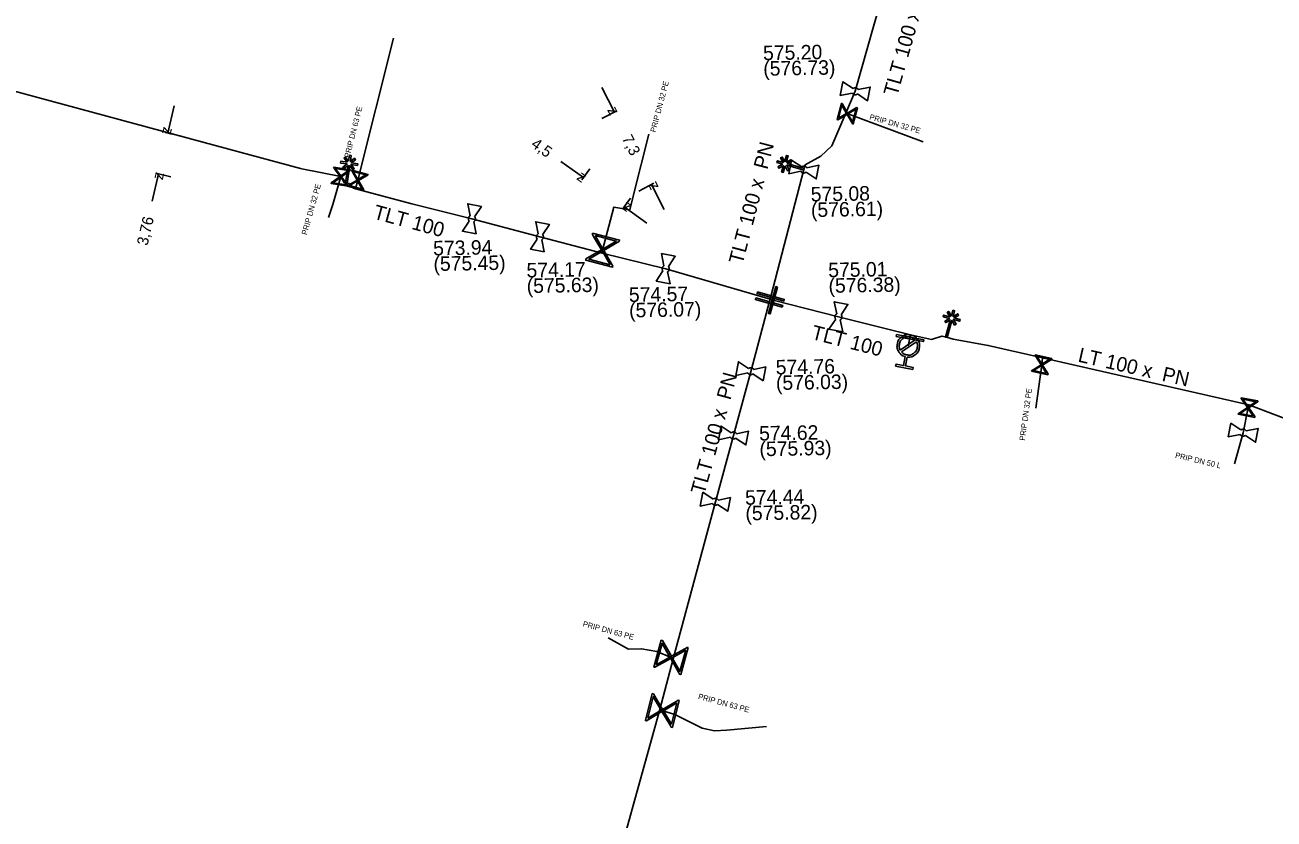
# Model space of a CAD drawing. Extents: x -643842 to -636370, y -1119190 to -1110210.
# Drawn here: x -641943.4 to -641831.3, y -1114998.3 to -1114927.1 of the extents above; entities that cross this region are included whole.
import ezdxf

# ---------------------------------------------------------------- set-up
doc = ezdxf.new("R2010")
doc.units = 0
for name, color, linetype in [('2', 7, 'Continuous'), ('22', 7, 'Continuous'), ('Default', 7, 'Continuous'), ('Level 10', 7, 'Continuous'), ('Level 16', 7, 'Continuous'), ('Level 20', 7, 'Continuous'), ('Level 21', 7, 'Continuous'), ('Level 23', 7, 'Continuous'), ('Level 27', 7, 'Continuous'), ('Level 28', 7, 'Continuous'), ('Level 33', 7, 'Continuous')]:
    doc.layers.add(name, color=color, linetype=linetype)

msp = doc.modelspace()

# ---------------------------------------------------------------- linework, layer by layer
at = {"layer": '2'}
for points in [[(-641914.34, -1114939.3), (-641914.26, -1114938.76), (-641914.11, -1114938.79), (-641914.18, -1114939.32), (-641913.81, -1114939.03), (-641913.71, -1114939.16), (-641914.09, -1114939.44), (-641913.52, -1114939.52), (-641913.54, -1114939.68), (-641914.12, -1114939.59), (-641913.83, -1114939.97), (-641913.96, -1114940.06), (-641914.24, -1114939.69), (-641914.46, -1114941.26), (-641914.61, -1114941.24), (-641914.39, -1114939.67), (-641914.77, -1114939.95), (-641914.86, -1114939.83), (-641914.48, -1114939.54), (-641915.06, -1114939.46), (-641915.04, -1114939.3), (-641914.47, -1114939.38), (-641914.75, -1114939.01), (-641914.62, -1114938.92), (-641914.34, -1114939.3)], [(-641875.37, -1114939.56), (-641875.89, -1114939.4), (-641875.84, -1114939.25), (-641875.33, -1114939.41), (-641875.56, -1114938.99), (-641875.42, -1114938.92), (-641875.2, -1114939.33), (-641875.03, -1114938.78), (-641874.88, -1114938.82), (-641875.05, -1114939.38), (-641874.63, -1114939.16), (-641874.56, -1114939.29), (-641874.97, -1114939.51), (-641873.45, -1114939.96), (-641873.49, -1114940.11), (-641875.01, -1114939.66), (-641874.79, -1114940.08), (-641874.93, -1114940.15), (-641875.15, -1114939.74), (-641875.32, -1114940.3), (-641875.47, -1114940.25), (-641875.31, -1114939.7), (-641875.71, -1114939.92), (-641875.79, -1114939.78), (-641875.37, -1114939.56)], [(-641860.23, -1114953.19), (-641860.09, -1114952.67), (-641859.94, -1114952.71), (-641860.08, -1114953.23), (-641859.67, -1114952.99), (-641859.6, -1114953.13), (-641860, -1114953.36), (-641859.45, -1114953.51), (-641859.49, -1114953.66), (-641860.05, -1114953.51), (-641859.82, -1114953.92), (-641859.95, -1114954), (-641860.18, -1114953.59), (-641860.6, -1114955.12), (-641860.75, -1114955.08), (-641860.33, -1114953.55), (-641860.74, -1114953.78), (-641860.82, -1114953.65), (-641860.41, -1114953.41), (-641860.97, -1114953.26), (-641860.93, -1114953.11), (-641860.37, -1114953.26), (-641860.6, -1114952.85), (-641860.47, -1114952.78), (-641860.23, -1114953.19)]]:
    msp.add_lwpolyline(points, dxfattribs=at)
at = {"layer": 'Default'}
for points in [[(-641869.06, -1114932.77), (-641869.01, -1114932.74), (-641868.96, -1114932.72), (-641868.88, -1114932.7), (-641868.8, -1114932.71), (-641868.72, -1114932.73), (-641868.66, -1114932.78), (-641868.62, -1114932.82), (-641868.59, -1114932.86)], [(-641868.67, -1114933.26), (-641868.71, -1114933.3), (-641868.76, -1114933.32), (-641868.84, -1114933.34), (-641868.92, -1114933.33), (-641869, -1114933.31), (-641869.07, -1114933.26), (-641869.11, -1114933.22), (-641869.13, -1114933.18)], [(-641873.67, -1114939.79), (-641873.62, -1114939.76), (-641873.57, -1114939.74), (-641873.49, -1114939.72), (-641873.41, -1114939.73), (-641873.33, -1114939.75), (-641873.27, -1114939.8), (-641873.23, -1114939.84), (-641873.2, -1114939.88)], [(-641873.28, -1114940.28), (-641873.32, -1114940.32), (-641873.37, -1114940.34), (-641873.45, -1114940.36), (-641873.53, -1114940.35), (-641873.61, -1114940.33), (-641873.68, -1114940.28), (-641873.72, -1114940.24), (-641873.74, -1114940.2)], [(-641903.52, -1114944.67), (-641903.55, -1114944.62), (-641903.57, -1114944.57), (-641903.59, -1114944.49), (-641903.58, -1114944.41), (-641903.56, -1114944.33), (-641903.51, -1114944.27), (-641903.47, -1114944.23), (-641903.43, -1114944.2)], [(-641903.03, -1114944.28), (-641902.99, -1114944.32), (-641902.97, -1114944.37), (-641902.95, -1114944.45), (-641902.96, -1114944.53), (-641902.98, -1114944.61), (-641903.03, -1114944.68), (-641903.07, -1114944.72), (-641903.11, -1114944.74)], [(-641897.41, -1114946.28), (-641897.44, -1114946.23), (-641897.46, -1114946.18), (-641897.48, -1114946.1), (-641897.47, -1114946.02), (-641897.45, -1114945.94), (-641897.4, -1114945.88), (-641897.36, -1114945.84), (-641897.32, -1114945.81)], [(-641896.92, -1114945.89), (-641896.88, -1114945.93), (-641896.86, -1114945.98), (-641896.84, -1114946.06), (-641896.85, -1114946.14), (-641896.87, -1114946.22), (-641896.92, -1114946.29), (-641896.96, -1114946.33), (-641897, -1114946.35)], [(-641886.12, -1114949.14), (-641886.15, -1114949.09), (-641886.17, -1114949.04), (-641886.19, -1114948.96), (-641886.18, -1114948.88), (-641886.16, -1114948.8), (-641886.11, -1114948.74), (-641886.07, -1114948.7), (-641886.03, -1114948.67)], [(-641885.63, -1114948.75), (-641885.59, -1114948.79), (-641885.57, -1114948.84), (-641885.55, -1114948.92), (-641885.56, -1114949), (-641885.58, -1114949.08), (-641885.63, -1114949.15), (-641885.67, -1114949.19), (-641885.71, -1114949.21)], [(-641870.62, -1114953.46), (-641870.65, -1114953.41), (-641870.67, -1114953.36), (-641870.69, -1114953.28), (-641870.68, -1114953.2), (-641870.66, -1114953.12), (-641870.61, -1114953.06), (-641870.57, -1114953.02), (-641870.53, -1114952.99)], [(-641870.13, -1114953.07), (-641870.09, -1114953.11), (-641870.07, -1114953.16), (-641870.05, -1114953.24), (-641870.06, -1114953.32), (-641870.08, -1114953.4), (-641870.13, -1114953.47), (-641870.17, -1114953.51), (-641870.21, -1114953.53)], [(-641864.37, -1114956.83), (-641864.72, -1114956.74), (-641864.93, -1114956.43), (-641865.16, -1114956.09), (-641865.08, -1114955.68), (-641865.01, -1114955.28), (-641864.66, -1114955.04), (-641864.32, -1114954.81), (-641863.91, -1114954.89), (-641863.51, -1114954.96), (-641863.27, -1114955.3), (-641863.04, -1114955.64), (-641863.12, -1114956.05), (-641863.19, -1114956.46), (-641863.53, -1114956.7), (-641863.83, -1114956.91), (-641864.19, -1114956.87)], [(-641863.48, -1114955.34), (-641863.66, -1114955.13), (-641863.95, -1114955.07), (-641864.28, -1114955.01), (-641864.56, -1114955.2), (-641864.83, -1114955.39), (-641864.9, -1114955.72), (-641864.95, -1114956.01), (-641864.82, -1114956.25)], [(-641864.72, -1114956.4), (-641864.54, -1114956.62), (-641864.25, -1114956.67), (-641863.92, -1114956.73), (-641863.64, -1114956.54), (-641863.36, -1114956.35), (-641863.3, -1114956.02), (-641863.25, -1114955.73), (-641863.38, -1114955.49)], [(-641878.05, -1114958.38), (-641878.09, -1114958.42), (-641878.14, -1114958.44), (-641878.22, -1114958.46), (-641878.3, -1114958.45), (-641878.38, -1114958.43), (-641878.45, -1114958.38), (-641878.49, -1114958.34), (-641878.51, -1114958.3)], [(-641878.44, -1114957.89), (-641878.39, -1114957.86), (-641878.34, -1114957.84), (-641878.26, -1114957.82), (-641878.18, -1114957.83), (-641878.1, -1114957.85), (-641878.04, -1114957.9), (-641878, -1114957.94), (-641877.97, -1114957.98)], [(-641834.24, -1114963.41), (-641834.19, -1114963.38), (-641834.14, -1114963.36), (-641834.06, -1114963.34), (-641833.98, -1114963.35), (-641833.9, -1114963.37), (-641833.84, -1114963.42), (-641833.8, -1114963.46), (-641833.77, -1114963.5)], [(-641879.6, -1114964.15), (-641879.64, -1114964.19), (-641879.69, -1114964.21), (-641879.77, -1114964.23), (-641879.85, -1114964.22), (-641879.93, -1114964.2), (-641880, -1114964.15), (-641880.04, -1114964.11), (-641880.06, -1114964.07)], [(-641879.99, -1114963.66), (-641879.94, -1114963.63), (-641879.89, -1114963.61), (-641879.81, -1114963.59), (-641879.73, -1114963.6), (-641879.65, -1114963.62), (-641879.59, -1114963.67), (-641879.55, -1114963.71), (-641879.52, -1114963.75)], [(-641833.85, -1114963.9), (-641833.89, -1114963.94), (-641833.94, -1114963.95), (-641834.02, -1114963.98), (-641834.1, -1114963.97), (-641834.18, -1114963.95), (-641834.25, -1114963.9), (-641834.29, -1114963.86), (-641834.31, -1114963.82)], [(-641881.23, -1114970.1), (-641881.27, -1114970.14), (-641881.32, -1114970.16), (-641881.4, -1114970.18), (-641881.48, -1114970.17), (-641881.56, -1114970.15), (-641881.63, -1114970.1), (-641881.67, -1114970.06), (-641881.69, -1114970.02)], [(-641881.62, -1114969.61), (-641881.57, -1114969.58), (-641881.52, -1114969.56), (-641881.44, -1114969.54), (-641881.36, -1114969.55), (-641881.28, -1114969.57), (-641881.22, -1114969.62), (-641881.18, -1114969.66), (-641881.15, -1114969.7)]]:
    msp.add_open_spline(points, degree=3, dxfattribs=at)
at = {"layer": 'Level 10'}
for points in [[(-641891.61, -1114932.67), (-641890.47, -1114934.89)], [(-641930, -1114934.33), (-641930.56, -1114936.77)], [(-641891.61, -1114935.47), (-641890.25, -1114934.78)], [(-641929.45, -1114937.03), (-641930.8, -1114936.71)], [(-641895.28, -1114939.31), (-641893.24, -1114940.76)], [(-641931.96, -1114942.87), (-641931.4, -1114940.43)], [(-641930.3, -1114940.69), (-641931.65, -1114940.38)], [(-641892.69, -1114939.99), (-641893.39, -1114940.97)], [(-641888.29, -1114941.98), (-641886.94, -1114941.28)], [(-641886.02, -1114943.63), (-641887.16, -1114941.4)], [(-641889.03, -1114942.61), (-641889.74, -1114943.59)], [(-641887.56, -1114944.85), (-641889.59, -1114943.39)]]:
    msp.add_lwpolyline(points, dxfattribs=at)
at = {"layer": 'Level 16'}
for points in [[(-641868.66, -1114934.5), (-641869.05, -1114935.95), (-641869.12, -1114935.93), (-641869.18, -1114935.82), (-641869.6, -1114935.09), (-641870.44, -1114935.57), (-641870.5, -1114935.56), (-641870.11, -1114934.11), (-641870.04, -1114934.13), (-641869.56, -1114934.97), (-641868.83, -1114934.55), (-641868.72, -1114934.49), (-641868.66, -1114934.5)], [(-641870.37, -1114935.43), (-641869.64, -1114935.01), (-641870.06, -1114934.28), (-641870.37, -1114935.43)], [(-641868.79, -1114934.63), (-641869.52, -1114935.05), (-641869.1, -1114935.77), (-641868.79, -1114934.63)], [(-641915.67, -1114939.82), (-641914.19, -1114940.06), (-641914.2, -1114940.12), (-641914.3, -1114940.2), (-641914.98, -1114940.69), (-641914.41, -1114941.47), (-641914.42, -1114941.54), (-641915.9, -1114941.3), (-641915.89, -1114941.24), (-641915.11, -1114940.67), (-641915.6, -1114939.99), (-641915.68, -1114939.89), (-641915.67, -1114939.82)], [(-641914.56, -1114941.42), (-641915.05, -1114940.74), (-641915.73, -1114941.24), (-641914.56, -1114941.42)], [(-641915.53, -1114939.94), (-641915.03, -1114940.62), (-641914.36, -1114940.13), (-641915.53, -1114939.94)], [(-641914.05, -1114940.09), (-641912.6, -1114940.48), (-641912.62, -1114940.54), (-641912.73, -1114940.6), (-641913.46, -1114941.02), (-641912.97, -1114941.86), (-641912.99, -1114941.93), (-641914.44, -1114941.54), (-641914.42, -1114941.47), (-641913.58, -1114940.99), (-641914, -1114940.26), (-641914.07, -1114940.15), (-641914.05, -1114940.09)], [(-641913.92, -1114940.22), (-641913.5, -1114940.95), (-641912.78, -1114940.53), (-641913.92, -1114940.22)], [(-641913.11, -1114941.8), (-641913.54, -1114941.07), (-641914.26, -1114941.49), (-641913.11, -1114941.8)], [(-641892.44, -1114945.76), (-641890.02, -1114946.38), (-641890.04, -1114946.49), (-641890.23, -1114946.59), (-641891.44, -1114947.3), (-641890.62, -1114948.7), (-641890.64, -1114948.8), (-641893.06, -1114948.18), (-641893.04, -1114948.07), (-641891.64, -1114947.25), (-641892.35, -1114946.05), (-641892.46, -1114945.86), (-641892.44, -1114945.76)], [(-641892.22, -1114945.97), (-641891.51, -1114947.18), (-641890.31, -1114946.47), (-641892.22, -1114945.97)], [(-641890.85, -1114948.59), (-641891.56, -1114947.38), (-641892.77, -1114948.09), (-641890.85, -1114948.59)], [(-641877.63, -1114951.03), (-641875.23, -1114951.7), (-641875.27, -1114951.85), (-641877.67, -1114951.18), (-641877.63, -1114951.03)], [(-641875.83, -1114950.59), (-641876.5, -1114953), (-641876.65, -1114952.95), (-641875.98, -1114950.54), (-641875.83, -1114950.59)], [(-641875.41, -1114952.38), (-641877.82, -1114951.72), (-641877.78, -1114951.57), (-641875.37, -1114952.23), (-641875.41, -1114952.38)], [(-641865.16, -1114954.86), (-641862.71, -1114955.32), (-641862.74, -1114955.48), (-641865.19, -1114955.02), (-641865.16, -1114954.86)], [(-641851.57, -1114958.47), (-641853.03, -1114958.14), (-641853.02, -1114958.08), (-641852.9, -1114958.01), (-641852.19, -1114957.56), (-641852.71, -1114956.74), (-641852.7, -1114956.68), (-641851.23, -1114957.01), (-641851.25, -1114957.08), (-641852.07, -1114957.59), (-641851.62, -1114958.3), (-641851.55, -1114958.41), (-641851.57, -1114958.47)], [(-641851.7, -1114958.35), (-641852.15, -1114957.64), (-641852.85, -1114958.08), (-641851.7, -1114958.35)], [(-641852.57, -1114956.8), (-641852.12, -1114957.52), (-641851.41, -1114957.07), (-641852.57, -1114956.8)], [(-641834.21, -1114960.53), (-641832.73, -1114960.81), (-641832.74, -1114960.88), (-641832.85, -1114960.95), (-641833.55, -1114961.42), (-641833, -1114962.22), (-641833.01, -1114962.29), (-641834.49, -1114962), (-641834.47, -1114961.94), (-641833.67, -1114961.4), (-641834.14, -1114960.7), (-641834.22, -1114960.6), (-641834.21, -1114960.53)], [(-641834.07, -1114960.65), (-641833.6, -1114961.35), (-641832.91, -1114960.88), (-641834.07, -1114960.65)], [(-641833.15, -1114962.17), (-641833.62, -1114961.47), (-641834.32, -1114961.94), (-641833.15, -1114962.17)], [(-641883.86, -1114982.95), (-641884.53, -1114985.36), (-641884.64, -1114985.33), (-641884.74, -1114985.14), (-641885.43, -1114983.92), (-641886.84, -1114984.71), (-641886.94, -1114984.69), (-641886.27, -1114982.28), (-641886.16, -1114982.31), (-641885.37, -1114983.72), (-641884.15, -1114983.04), (-641883.96, -1114982.93), (-641883.86, -1114982.95)], [(-641886.72, -1114984.48), (-641885.5, -1114983.79), (-641886.19, -1114982.57), (-641886.72, -1114984.48)], [(-641884.08, -1114983.17), (-641885.3, -1114983.85), (-641884.61, -1114985.07), (-641884.08, -1114983.17)], [(-641884.66, -1114987.69), (-641885.28, -1114990.11), (-641885.39, -1114990.08), (-641885.49, -1114989.89), (-641886.21, -1114988.69), (-641887.6, -1114989.51), (-641887.7, -1114989.49), (-641887.08, -1114987.07), (-641886.98, -1114987.09), (-641886.15, -1114988.49), (-641884.95, -1114987.77), (-641884.77, -1114987.66), (-641884.66, -1114987.69)], [(-641887.49, -1114989.28), (-641886.28, -1114988.56), (-641887, -1114987.36), (-641887.49, -1114989.28)], [(-641884.88, -1114987.9), (-641886.08, -1114988.61), (-641885.37, -1114989.81), (-641884.88, -1114987.9)]]:
    msp.add_lwpolyline(points, dxfattribs=at)
at = {"layer": 'Level 21'}
for points in [[(-641873.47, -1114940.04), (-641873.36, -1114939.63), (-641871.96, -1114938.85), (-641870.97, -1114937.91), (-641869.71, -1114934.99), (-641868.86, -1114933.02), (-641866.09, -1114923.16), (-641865.09, -1114919.61), (-641862.99, -1114911.36), (-641862.87, -1114910.91), (-641860.63, -1114902.61), (-641859.29, -1114897.85), (-641859.2, -1114897.44), (-641857.8, -1114891.93), (-641857.17, -1114889.48), (-641856.54, -1114887.03), (-641855.73, -1114884.04), (-641854.93, -1114881.05), (-641853.59, -1114876.09)], [(-641958.03, -1114929.43), (-641955.17, -1114930.13), (-641952.77, -1114930.77), (-641945.91, -1114932.59), (-641925.1, -1114938.22), (-641918.66, -1114939.94), (-641918.55, -1114939.97), (-641915.05, -1114940.68), (-641914.75, -1114941.22), (-641914.54, -1114941.25)], [(-641876.51, -1114951.69), (-641876.45, -1114951.44), (-641873.47, -1114940.04)], [(-641914.54, -1114941.25), (-641914.27, -1114941.3), (-641913.9, -1114941.71), (-641913.72, -1114941.76), (-641908.67, -1114943.13), (-641903.27, -1114944.47), (-641897.16, -1114946.08), (-641891.59, -1114947.54), (-641885.87, -1114948.94), (-641876.51, -1114951.69)], [(-641876.51, -1114951.69), (-641876.59, -1114951.98), (-641878.19, -1114957.95), (-641879.79, -1114963.91), (-641881.42, -1114969.86), (-641885.21, -1114983.94), (-641886.41, -1114988.51), (-641891.51, -1115006.94), (-641891.63, -1115007.37), (-641894.1, -1115016.92), (-641894.94, -1115020.08), (-641896.75, -1115026.7), (-641899.96, -1115038.29), (-641901.11, -1115042.49), (-641903.45, -1115050.96), (-641903.53, -1115051.29), (-641905.22, -1115057.45), (-641910.55, -1115077.42), (-641915.85, -1115096.11), (-641916.9, -1115096.78)], [(-641876.51, -1114951.69), (-641876.24, -1114951.77), (-641870.37, -1114953.26), (-641863.89, -1114954.88), (-641862.02, -1114955.29), (-641861.08, -1114954.99), (-641860.68, -1114955.1)], [(-641860.68, -1114955.1), (-641860.08, -1114955.26), (-641856.93, -1114955.83), (-641852.05, -1114956.95), (-641833.55, -1114961.16), (-641828.81, -1114962.94), (-641822.85, -1114965.13), (-641819.09, -1114966.52), (-641817.48, -1114967.4)]]:
    msp.add_lwpolyline(points, dxfattribs=at)
at = {"layer": 'Level 23'}
for points in [[(-641913.72, -1114941.76), (-641913.52, -1114941.01), (-641910.3, -1114928.26)], [(-641869.71, -1114934.99), (-641869.58, -1114935.03), (-641869.44, -1114935.07), (-641862.76, -1114937.57)], [(-641891.59, -1114947.54), (-641891.54, -1114947.28), (-641890.54, -1114943.43), (-641889.1, -1114943.66), (-641888.74, -1114942.2), (-641887.4, -1114936.86)], [(-641915.05, -1114940.68), (-641915.74, -1114943.17), (-641916.15, -1114944.34)], [(-641864.1, -1114955.87), (-641863.95, -1114955.17), (-641863.89, -1114954.88)], [(-641852.05, -1114956.95), (-641852.13, -1114957.58), (-641852.66, -1114961.45)], [(-641833.55, -1114961.16), (-641833.61, -1114961.41), (-641834.04, -1114963.66), (-641834.82, -1114966.46)], [(-641885.21, -1114983.94), (-641885.4, -1114983.82), (-641886.67, -1114983.3), (-641888.04, -1114983.05), (-641889.21, -1114983.09), (-641891.05, -1114982.07)], [(-641886.41, -1114988.51), (-641886.18, -1114988.59), (-641885.01, -1114988.98), (-641882.6, -1114990.16), (-641881.49, -1114990.4), (-641880.39, -1114990.35), (-641876.83, -1114990.03)]]:
    msp.add_lwpolyline(points, dxfattribs=at)
at = {"layer": 'Level 28'}
for points in [[(-641870.21, -1114933.4), (-641869.97, -1114932.17), (-641869.06, -1114932.77)], [(-641868.59, -1114932.86), (-641867.51, -1114932.64), (-641867.75, -1114933.87), (-641868.67, -1114933.26)], [(-641869.13, -1114933.18), (-641870.21, -1114933.4)], [(-641874.82, -1114940.42), (-641874.58, -1114939.19), (-641873.67, -1114939.79)], [(-641873.2, -1114939.88), (-641872.12, -1114939.66), (-641872.36, -1114940.89), (-641873.28, -1114940.28)], [(-641873.74, -1114940.2), (-641874.82, -1114940.42)], [(-641903.43, -1114944.2), (-641903.65, -1114943.12), (-641902.42, -1114943.36), (-641903.03, -1114944.28)], [(-641902.89, -1114945.82), (-641904.12, -1114945.58), (-641903.52, -1114944.67)], [(-641903.11, -1114944.74), (-641902.89, -1114945.82)], [(-641897.32, -1114945.81), (-641897.54, -1114944.73), (-641896.31, -1114944.97), (-641896.92, -1114945.89)], [(-641896.78, -1114947.43), (-641898.01, -1114947.19), (-641897.41, -1114946.28)], [(-641897, -1114946.35), (-641896.78, -1114947.43)], [(-641886.03, -1114948.67), (-641886.25, -1114947.59), (-641885.02, -1114947.83), (-641885.63, -1114948.75)], [(-641885.49, -1114950.29), (-641886.72, -1114950.05), (-641886.12, -1114949.14)], [(-641885.71, -1114949.21), (-641885.49, -1114950.29)], [(-641870.53, -1114952.99), (-641870.75, -1114951.91), (-641869.52, -1114952.15), (-641870.13, -1114953.07)], [(-641869.99, -1114954.61), (-641871.22, -1114954.37), (-641870.62, -1114953.46)], [(-641870.21, -1114953.53), (-641869.99, -1114954.61)], [(-641879.59, -1114958.52), (-641879.35, -1114957.29), (-641878.44, -1114957.89)], [(-641877.97, -1114957.98), (-641876.89, -1114957.76), (-641877.13, -1114958.99), (-641878.05, -1114958.38)], [(-641878.51, -1114958.3), (-641879.59, -1114958.52)], [(-641881.14, -1114964.29), (-641880.9, -1114963.06), (-641879.99, -1114963.66)], [(-641835.39, -1114964.04), (-641835.15, -1114962.81), (-641834.24, -1114963.41)], [(-641833.77, -1114963.5), (-641832.7, -1114963.28), (-641832.93, -1114964.51), (-641833.85, -1114963.9)], [(-641880.06, -1114964.07), (-641881.14, -1114964.29)], [(-641879.52, -1114963.75), (-641878.44, -1114963.53), (-641878.68, -1114964.76), (-641879.6, -1114964.15)], [(-641834.31, -1114963.82), (-641835.39, -1114964.04)], [(-641882.77, -1114970.24), (-641882.53, -1114969.01), (-641881.62, -1114969.61)], [(-641881.69, -1114970.02), (-641882.77, -1114970.24)], [(-641881.15, -1114969.7), (-641880.07, -1114969.48), (-641880.31, -1114970.71), (-641881.23, -1114970.1)]]:
    msp.add_lwpolyline(points, dxfattribs=at)
at = {"layer": 'Level 33'}
for points in [[(-641864.82, -1114956.25), (-641863.48, -1114955.34)], [(-641863.38, -1114955.49), (-641864.72, -1114956.4)], [(-641864.19, -1114956.87), (-641864.34, -1114957.67), (-641863.67, -1114957.8), (-641863.7, -1114957.98), (-641865.24, -1114957.69), (-641865.2, -1114957.51), (-641864.52, -1114957.64), (-641864.37, -1114956.83)]]:
    msp.add_lwpolyline(points, dxfattribs=at)

# ---------------------------------------------------------------- texts
at = {"layer": '22'}
for s, rotation, p in [('PRIP DN 32 PE', 75.18, (-641886.79, -1114936.74)), ('PRIP DN 63 PE', 75.8126, (-641914.25, -1114939.03)), ('PRIP DN 32 PE', 344.3138, (-641867.63, -1114935.54)), ('PRIP DN 32 PE', 74.2747, (-641918.09, -1114945.95)), ('PRIP DN 32 PE', 82.2322, (-641853.64, -1114964.39)), ('PRIP DN 50 L', 346.5685, (-641840.18, -1114965.9)), ('PRIP DN 63 PE', 344.815, (-641893.36, -1114981.03)), ('PRIP DN 63 PE', 344.7425, (-641883, -1114987.54))]:
    msp.add_text(s, height=0.5, rotation=rotation, dxfattribs=at).set_placement(p)
at = {"layer": 'Level 10'}
for s, rotation, p in [('z', 297.0054, (-641891.15, -1114934.68)), ('z', 257.0343, (-641930.93, -1114936.17)), ('4,5', 324.3297, (-641898.04, -1114937.94)), ('7,3', 297.0054, (-641889.84, -1114937.24)), ('z', 77.0343, (-641931.03, -1114941.03)), ('z', 324.3297, (-641893.94, -1114940.88)), ('z', 117.0054, (-641886.49, -1114941.62)), ('z', 144.3297, (-641888.89, -1114943.27)), ('3,76', 77.0343, (-641932.39, -1114946.93))]:
    msp.add_text(s, height=1, rotation=rotation, dxfattribs=at).set_placement(p)
at = {"layer": 'Level 20'}
for s, rotation, p in [('TLT 100 x  PN ', 74.3082, (-641865.1, -1114933.52)), ('TLT 100 x  PN ', 75.3307, (-641878.98, -1114948.61)), ('TLT 100', 344.8036, (-641912.2, -1114944.43)), ('TLT 100', 345.7572, (-641872.88, -1114955.24)), ('LT 100 x  PN ', 347.1566, (-641848.94, -1114957.27)), ('TLT 100 x  PN ', 74.6797, (-641882.4, -1114969.27))]:
    msp.add_text(s, height=1.3, rotation=rotation, dxfattribs=at).set_placement(p)
at = {"layer": 'Level 27'}
for s, p in [('575.20', (-641877.13, -1114930.23)), ('(576.73)', (-641877.11, -1114931.63)), ('575.08', (-641872.85, -1114942.91)), ('(576.61)', (-641872.83, -1114944.31)), ('573.94', (-641906.74, -1114947.75)), ('(575.45)', (-641906.71, -1114949.15)), ('574.17', (-641898.36, -1114949.73)), ('575.01', (-641871.28, -1114949.71)), ('(575.63)', (-641898.34, -1114951.13)), ('(576.38)', (-641871.25, -1114951.11)), ('574.57', (-641889.17, -1114951.93)), ('(576.07)', (-641889.15, -1114953.32)), ('574.76', (-641875.99, -1114958.43)), ('(576.03)', (-641875.97, -1114959.83)), ('574.62', (-641877.48, -1114964.37)), ('(575.93)', (-641877.45, -1114965.77)), ('574.44', (-641878.74, -1114970.13)), ('(575.82)', (-641878.71, -1114971.53))]:
    msp.add_text(s, height=1.3, rotation=1, dxfattribs=at).set_placement(p)

doc.saveas('drawing.dxf')
